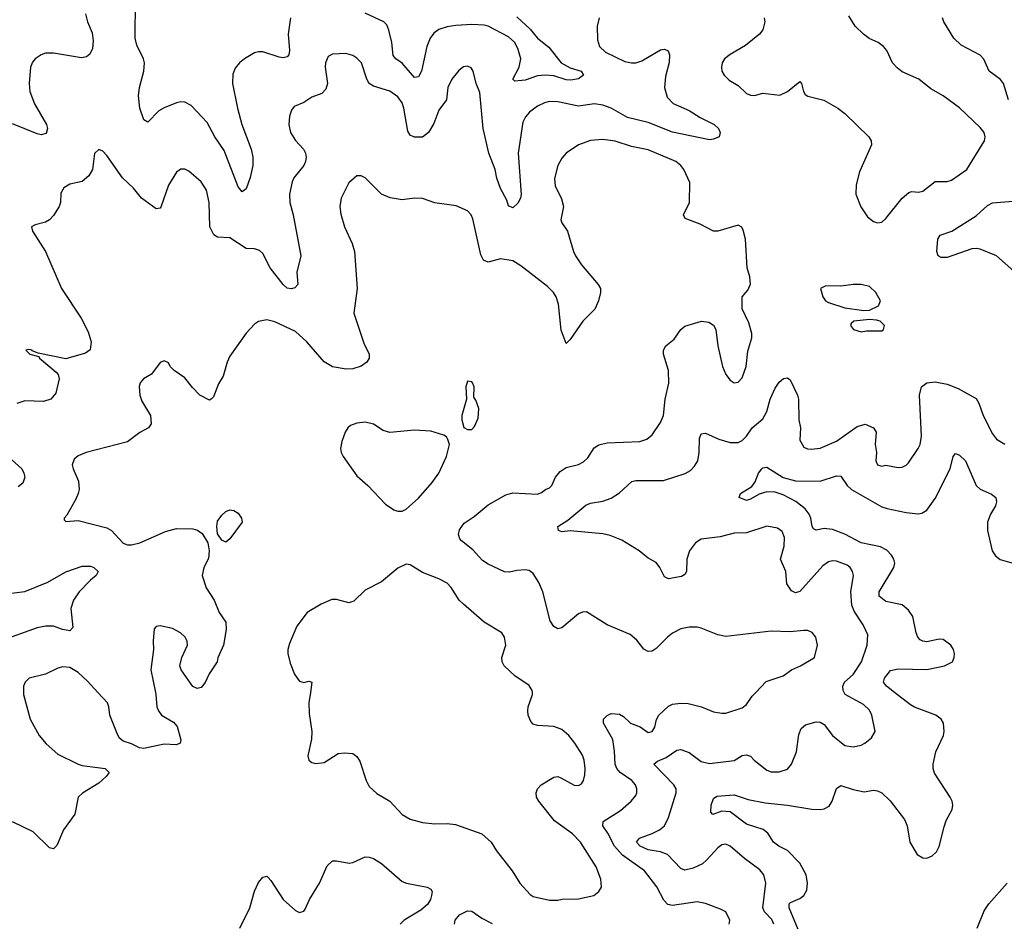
# Model space of a CAD drawing. Header units: inches. Extents: x 1839270 to 1929235, y 762242 to 910350.
# Tile 312 of 362: x 1883485 to 1888288, y 898884 to 903281. Entities that reach past the tile are written whole.
import ezdxf

# ---------------------------------------------------------------- set-up
doc = ezdxf.new("R2010")
doc.units = ezdxf.units.IN
doc.header["$MEASUREMENT"] = 0
doc.layers.add('B8889', color=7, linetype='Continuous')
doc.layers.add('B8980', color=7, linetype='Continuous')

msp = doc.modelspace()

# ---------------------------------------------------------------- linework, layer by layer
at = {"layer": 'B8889', "color": 5}
for points, elevation in [([(1883503.3, 900000), (1883503.1, 899990), (1883536, 899870), (1883579.5, 899790), (1883614, 899750), (1883670, 899699.5), (1883770, 899650.4), (1883790, 899643.8), (1883902, 899630), (1883921, 899610), (1883906.8, 899590), (1883870, 899558), (1883790.4, 899509.6), (1883770.4, 899489.6), (1883753, 899407), (1883698.9, 899330), (1883665.5, 899254.5), (1883650, 899238), (1883630, 899242.9), (1883550, 899320.7), (1883449.8, 899369.8)], 660), ([(1884146.6, 900000), (1884148.5, 899990), (1884154.4, 899930), (1884161.3, 899910), (1884177.1, 899890), (1884234.6, 899854.6), (1884253.5, 899833.5), (1884270.4, 899769.6), (1884267.1, 899752.9), (1884250, 899744.5), (1884190, 899747.6), (1884090, 899727.3), (1884069.7, 899729.7), (1884030, 899749.4), (1883990, 899762.7), (1883970, 899779.3), (1883959.8, 899799.7), (1883924.2, 899890), (1883919.7, 899930), (1883912.4, 899950), (1883866.6, 900000)], 660), ([(1884902.6, 900000), (1884895, 899950), (1884897.2, 899897.2), (1884910.5, 899810), (1884908.3, 899771.7), (1884891, 899691), (1884896, 899670), (1884910, 899658.8), (1884930, 899654), (1884970, 899658), (1885038, 899702), (1885070, 899706), (1885110, 899702), (1885130, 899687.3), (1885144.4, 899664.4), (1885174.9, 899570), (1885190, 899540.7), (1885227.5, 899507.5), (1885290, 899470.4), (1885350, 899405.3), (1885390, 899382.6), (1885450, 899365.3), (1885510, 899359.6), (1885570, 899361.6), (1885610, 899356), (1885738.9, 899310), (1885785.5, 899270), (1885810, 899228.4), (1885887, 899130), (1885923.8, 899070), (1885974.9, 899014.9), (1885990, 899005.3), (1886070, 898987.4), (1886110, 898986.5), (1886131.5, 898991.5), (1886210, 898993.1), (1886285.2, 899010), (1886309.4, 899030), (1886322.7, 899050), (1886319.7, 899090), (1886297.4, 899150), (1886220.6, 899270), (1886180.7, 899310), (1886093.2, 899373.2), (1886017.1, 899470), (1886005.5, 899490), (1886004.1, 899510), (1886010.9, 899530), (1886028.2, 899550), (1886090, 899587.6), (1886110, 899590.3), (1886124.5, 899584.5), (1886190, 899547.2), (1886210, 899546.4), (1886225.6, 899554.4), (1886235.6, 899570), (1886241.1, 899598.9), (1886243.1, 899630), (1886237.8, 899670), (1886230, 899693.6), (1886193, 899753), (1886164.2, 899790), (1886130, 899818.7), (1886090, 899833.6), (1886010, 899838.3), (1885990, 899846), (1885978.3, 899858.3), (1885965.6, 899890), (1885962.9, 899910), (1885964.5, 899930), (1885986.3, 899990), (1885985.7, 900000)], 680), ([(1886946, 898870), (1886949.3, 898890), (1886929, 898930), (1886903.9, 898943.9), (1886831, 898971), (1886790, 898979.2), (1886670, 898960.4), (1886645.8, 898965.8), (1886626.4, 898986.4), (1886592.9, 899052.9), (1886533.3, 899130), (1886426.2, 899206.2), (1886386, 899250), (1886354.4, 899314.4), (1886329.7, 899350), (1886331.5, 899370), (1886415.7, 899424.3), (1886468.2, 899470), (1886490, 899497.3), (1886495.4, 899510), (1886495.4, 899530), (1886488.5, 899550), (1886471.1, 899570), (1886413.5, 899610), (1886397.6, 899630), (1886389.8, 899650), (1886386.4, 899713.6), (1886377.7, 899770), (1886333.5, 899850), (1886332.1, 899870), (1886350, 899887.9), (1886370, 899896.9), (1886410, 899894.9), (1886430, 899882.8), (1886464.6, 899850), (1886512.2, 899832.2), (1886550, 899805.5), (1886570, 899810.2), (1886582.4, 899830), (1886591.6, 899868.4), (1886602, 899890), (1886650, 899932.4), (1886670, 899942.2), (1886710, 899948.5), (1886746.2, 899946.2), (1886810.2, 899930.2), (1886870, 899904.9), (1886910, 899899.5), (1886930, 899899.3), (1887010, 899924.4), (1887030, 899940.7), (1887058.8, 899981.2), (1887076.5, 900000)], 660), ([(1887164.1, 898870), (1887153.4, 898893.4), (1887117.8, 898930), (1887109.9, 898950), (1887125.3, 899070), (1887115.6, 899110), (1887095.1, 899135.1), (1887021, 899190), (1886950, 899251.2), (1886930, 899260.5), (1886910, 899256.9), (1886890, 899242.6), (1886836.9, 899183.1), (1886815, 899165), (1886770, 899142.7), (1886730, 899134.2), (1886710, 899141.4), (1886645.1, 899210), (1886610, 899222.2), (1886550, 899232.2), (1886510.9, 899250), (1886493.5, 899270), (1886507.8, 899290), (1886570, 899312.2), (1886605.4, 899330), (1886629.7, 899350), (1886649.8, 899390), (1886687.1, 899510), (1886687.8, 899530), (1886675.3, 899550), (1886578.7, 899650), (1886595.7, 899664.3), (1886637.8, 899682.2), (1886690, 899718.5), (1886710, 899721.3), (1886750, 899706.5), (1886810, 899663.7), (1886850, 899653.8), (1886970, 899667.8), (1887010, 899691.8), (1887030, 899696.5), (1887050, 899688.7), (1887067.2, 899670), (1887130, 899621.6), (1887150, 899612.7), (1887190, 899612.7), (1887230, 899626), (1887250, 899650.8), (1887274, 899710), (1887285.2, 899794.8), (1887296.4, 899823.6), (1887318.6, 899841.4), (1887370, 899856.4), (1887390, 899854.4), (1887410, 899843), (1887450.3, 899790), (1887510, 899741.7), (1887550, 899734.9), (1887590, 899743.2), (1887607.4, 899752.6), (1887640.6, 899779.4), (1887658.4, 899810), (1887642.6, 899890), (1887630, 899913.3), (1887601.5, 899941.5), (1887511.6, 899990), (1887506.6, 900000)], 640), ([(1887290, 898824.2), (1887237.7, 898950), (1887238.7, 898970), (1887244.3, 898975.7), (1887290, 898996), (1887309.8, 899010), (1887324.8, 899035.2), (1887328.3, 899070), (1887320.8, 899110), (1887290, 899167.9), (1887230, 899228.6), (1887187.6, 899250), (1887162.2, 899270), (1887133.8, 899313.8), (1887112.2, 899332.2), (1887030, 899358.4), (1886950, 899418.7), (1886910, 899420.5), (1886865.6, 899405.6), (1886856.6, 899416.6), (1886858.4, 899450), (1886870, 899483.7), (1886886, 899494), (1886970, 899501.2), (1887038.5, 899478.5), (1887121, 899461), (1887230, 899450.1), (1887349.8, 899430.2), (1887390.7, 899429.3), (1887410, 899432.6), (1887433.8, 899446.2), (1887448.6, 899470), (1887469, 899531), (1887490, 899545.7), (1887550, 899526.4), (1887604, 899516), (1887650, 899523.2), (1887670, 899520.7), (1887690.8, 899510.8), (1887730.9, 899470.9), (1887800.9, 899380.9), (1887814.6, 899350), (1887826.7, 899270), (1887863.6, 899210), (1887890, 899192.8), (1887910, 899192.4), (1887936.8, 899203.2), (1887957.5, 899222.5), (1887970.5, 899249.5), (1887994.7, 899345.3), (1888005.1, 899374.9), (1888034.5, 899430), (1888037.3, 899450), (1888034, 899470), (1888024.4, 899490), (1887946.7, 899606.8), (1887941.7, 899630), (1887941.3, 899650), (1887953.6, 899710), (1887992.1, 899790), (1887995.3, 899810), (1887991, 899850), (1887979.7, 899870), (1887954, 899890), (1887850, 899928.2), (1887830, 899940.3), (1887752.4, 900000)], 620), ([(1884558.5, 898850), (1884607.4, 898950), (1884630, 899030.5), (1884650, 899072.7), (1884670, 899099.3), (1884690, 899103.8), (1884697.1, 899097.1), (1884710, 899083.8), (1884770.2, 898990.2), (1884830, 898937.1), (1884850, 898927.7), (1884870, 898934), (1884876.6, 898943.4), (1884898.9, 898990), (1884947.3, 899070), (1884984.7, 899155.3), (1885010, 899178.4), (1885030, 899179.5), (1885091.7, 899168.3), (1885110, 899170.4), (1885170, 899198.4), (1885190, 899197.6), (1885210, 899190.3), (1885250, 899165.3), (1885350, 899078.7), (1885371.3, 899070), (1885472, 899050), (1885490, 899041), (1885496.3, 899030), (1885494.4, 899010), (1885488.4, 898990), (1885473.6, 898966.4), (1885441.3, 898938.7), (1885360.5, 898890), (1885340.4, 898870)], 660), ([(1888156.1, 898850), (1888190, 898935.5), (1888212.8, 898970), (1888302, 899070)], 580), ([(1885606.6, 898870), (1885609.6, 898890), (1885630, 898914.9), (1885670, 898935.8), (1885690, 898934), (1885739.2, 898899.2), (1885790, 898874)], 660)]:
    msp.add_lwpolyline(points, dxfattribs=dict(at, elevation=elevation))
at = {"layer": 'B8980', "color": 5}
for points, elevation in [([(1884805.4, 903290), (1884793.6, 903210), (1884801.2, 903130), (1884797.4, 903110), (1884790, 903099.6), (1884770, 903095.1), (1884750, 903098), (1884670, 903124.7), (1884650, 903124.7), (1884630, 903118.5), (1884581.6, 903090), (1884557.6, 903070), (1884536.3, 903043.7), (1884524.2, 903015.8), (1884523, 902970), (1884546.7, 902850), (1884569, 902769), (1884613.2, 902650), (1884622.8, 902610), (1884621.3, 902570), (1884609.1, 902510.9), (1884590, 902455.3), (1884570, 902441.2), (1884550, 902465.2), (1884482.7, 902642.7), (1884436.5, 902710), (1884399.9, 902779.9), (1884321.7, 902861.7), (1884290, 902878.8), (1884270, 902879.8), (1884250, 902874.6), (1884188.8, 902851.2), (1884163.3, 902836.6), (1884110, 902781.3), (1884090, 902791.8), (1884070, 902849.2), (1884064.5, 902910), (1884069.2, 902950), (1884089.8, 903029.8), (1884093.1, 903070), (1884088.3, 903090), (1884055.8, 903155.8), (1884048, 903190), (1884050, 903378)], 620), ([(1883805.3, 903310), (1883815.6, 903270), (1883837.5, 903217.5), (1883842.7, 903177.4), (1883839.7, 903140.3), (1883827, 903113), (1883810, 903099.7), (1883785.4, 903094.6), (1883650, 903118.2), (1883610, 903116.8), (1883590, 903109.8), (1883560.3, 903090), (1883546.4, 903073.6), (1883537.1, 903050), (1883531, 902969), (1883533.9, 902930), (1883556.3, 902870), (1883616, 902770), (1883620.7, 902750), (1883614.4, 902725.6), (1883590, 902719.4), (1883570, 902725), (1883450, 902772.6)], 620), ([(1886312.1, 903290), (1886302.2, 903250), (1886303.2, 903183.2), (1886312.7, 903150), (1886342.8, 903122.8), (1886437.2, 903077.2), (1886470.1, 903070.1), (1886490, 903070.9), (1886519.7, 903080.3), (1886610, 903134.3), (1886630, 903137), (1886648.5, 903128.5), (1886654.9, 903110), (1886652.7, 903072.7), (1886635.7, 903004.3), (1886630.2, 902950), (1886642.7, 902902.7), (1886672.5, 902872.5), (1886750, 902838.5), (1886804.2, 902804.2), (1886872.7, 902770), (1886893, 902750), (1886902, 902730), (1886897.3, 902710), (1886870, 902697.6), (1886850, 902694.7), (1886670, 902731.6), (1886550, 902779.7), (1886450, 902803.2), (1886370, 902848.6), (1886330, 902864.2), (1886289.5, 902870.5), (1886210, 902859.2), (1886110, 902879.8), (1886070, 902881.2), (1886044.7, 902875.3), (1886010, 902858.7), (1885971.6, 902830), (1885952.1, 902807.9), (1885939.1, 902780.9), (1885915.9, 902630), (1885930.9, 902429.1), (1885927.4, 902410), (1885914.1, 902385.9), (1885890, 902362.7), (1885870, 902373.2), (1885861, 902401), (1885830, 902457.4), (1885812, 902508), (1885804.4, 902550), (1885772.9, 902630), (1885744.9, 902750), (1885730, 902925.2), (1885711.9, 902970), (1885696.9, 903030), (1885686.7, 903046.7), (1885670, 903054.3), (1885650, 903051.2), (1885627.6, 903032.4), (1885593.4, 902990), (1885572.9, 902950), (1885566.5, 902890), (1885530, 902839.7), (1885505, 902775), (1885478.9, 902730), (1885450, 902708.3), (1885410, 902708.4), (1885390, 902716.9), (1885377.7, 902737.7), (1885358.3, 902850), (1885350, 902874.7), (1885330, 902903.9), (1885290, 902931.8), (1885210, 902956.2), (1885189.9, 902969.9), (1885177.5, 902990), (1885151.8, 903070), (1885130, 903094), (1885110, 903105.7), (1885075.2, 903115.2), (1885010, 903113), (1884990, 903102), (1884976, 903070), (1884974.3, 903050), (1884986.9, 902970), (1884978.6, 902941.4), (1884958.6, 902921.4), (1884910, 902903), (1884870, 902876.3), (1884822.9, 902857.1), (1884810, 902839), (1884801.1, 902810), (1884796.9, 902770), (1884806.5, 902730), (1884830, 902692.2), (1884869.4, 902649.4), (1884878.6, 902630), (1884881.6, 902610), (1884879.7, 902590), (1884871.1, 902570), (1884822.4, 902510), (1884813.6, 902490), (1884801.1, 902430), (1884802.3, 902390), (1884819.3, 902330), (1884856, 902130), (1884837.3, 902050), (1884841.3, 901990), (1884826.4, 901973.6), (1884810, 901969), (1884790, 901972.2), (1884770, 901988.7), (1884706.8, 902070), (1884670, 902140.5), (1884654.5, 902154.5), (1884630, 902162.7), (1884590, 902165.8), (1884510, 902216.6), (1884450, 902221), (1884431.6, 902231.6), (1884412, 902270), (1884408.9, 902390), (1884395.5, 902450), (1884370, 902489.7), (1884310, 902542), (1884290, 902551.5), (1884270, 902551.5), (1884250, 902538), (1884210, 902473.2), (1884173, 902367), (1884170, 902362), (1884150, 902359), (1884078.9, 902410), (1884039.2, 902459.2), (1883985.4, 902510), (1883910, 902619), (1883890, 902639), (1883870, 902648), (1883850, 902628), (1883840.2, 902550), (1883821.3, 902518.7), (1883790, 902492.1), (1883730, 902478), (1883699.8, 902460.2), (1883684.9, 902435.1), (1883684.2, 902390), (1883677.4, 902370), (1883650, 902326.5), (1883630, 902305.5), (1883610, 902293), (1883560.3, 902279.7), (1883542.8, 902270), (1883547.7, 902250), (1883610.2, 902150), (1883688, 901970), (1883785.1, 901825.1), (1883819, 901759), (1883833.4, 901710), (1883828.8, 901671.2), (1883806.1, 901653.9), (1883710, 901626.6), (1883574.6, 901654.6), (1883546, 901666), (1883546, 901670), (1883530, 901673.2), (1883514, 901670), (1883534, 901650), (1883578, 901638), (1883582, 901630), (1883662.3, 901562.3), (1883673, 901550), (1883678, 901530), (1883660.3, 901459.7), (1883636.3, 901430), (1883600.9, 901419.1), (1883510, 901422.3), (1883470.1, 901409.9)], 640), ([(1885910, 903294.4), (1885974.3, 903234.3), (1886010, 903190.2), (1886066.5, 903146.5), (1886125.7, 903070), (1886170, 903046.2), (1886223.8, 903030), (1886235.3, 903010), (1886210, 902992.4), (1886173.8, 902986.2), (1886150, 902987.1), (1886090, 903007.4), (1886050, 903011), (1886010, 903007.6), (1885950, 902986.4), (1885900.9, 902980.9), (1885889.8, 902990), (1885921.7, 903050), (1885928.7, 903090), (1885916, 903136), (1885899.8, 903170), (1885870, 903197.2), (1885770, 903249.1), (1885750, 903254.4), (1885690, 903257.1), (1885613, 903253), (1885570, 903246), (1885530, 903232.3), (1885505.2, 903214.8), (1885486.7, 903190), (1885470.7, 903149.3), (1885444.2, 903030), (1885430, 903001.7), (1885410, 902999.2), (1885350, 903068.1), (1885320.4, 903090), (1885306.8, 903106.8), (1885299.5, 903170), (1885285.9, 903230), (1885275.1, 903255.1), (1885260.4, 903270), (1885170, 903312.2)], 620), ([(1887117.3, 903290), (1887119.1, 903270), (1887110.7, 903230.7), (1887094, 903210), (1887025.5, 903154.5), (1886950, 903111.3), (1886923.1, 903090), (1886912.2, 903070), (1886908.2, 903050), (1886910.4, 903030), (1886922, 903010), (1886945.5, 902985.5), (1886990, 902960.5), (1887030, 902921.3), (1887050, 902912.2), (1887070, 902910.4), (1887110, 902923.1), (1887192.7, 902912.7), (1887230, 902930.3), (1887290, 902978.8), (1887298.8, 902970), (1887307.7, 902930), (1887316.3, 902916.3), (1887330, 902907.3), (1887408.1, 902888.1), (1887476, 902850), (1887510, 902824), (1887627.7, 902710), (1887639.1, 902690), (1887640.7, 902670), (1887581.1, 902538.9), (1887565.1, 902474.9), (1887564.4, 902430), (1887588.6, 902368.6), (1887619.9, 902319.9), (1887650, 902297.3), (1887670, 902290.7), (1887690, 902294), (1887710, 902310.6), (1887790, 902410.4), (1887822, 902438), (1887836.9, 902443.1), (1887870, 902439.6), (1887890, 902444.7), (1887950, 902491.8), (1888010, 902491.8), (1888030, 902498.7), (1888104.5, 902550), (1888191.4, 902690), (1888194.6, 902710), (1888189.7, 902730), (1888170, 902754.3), (1888070, 902851.6), (1887989.8, 902909.8), (1887930, 902943), (1887870.8, 902990.8), (1887790, 903026.6), (1887765.8, 903045.8), (1887743, 903070), (1887714.5, 903130), (1887699.3, 903150), (1887672.7, 903170), (1887628.6, 903188.6), (1887600.9, 903210), (1887561.2, 903250), (1887530, 903299)], 660), ([(1888309.1, 902890), (1888283.8, 902970), (1888269.9, 902989.9), (1888214, 903030), (1888188.3, 903088.3), (1888170, 903108.4), (1888076.9, 903156.9), (1888041.7, 903190), (1887992.6, 903270), (1887986.9, 903290)], 640), ([(1887076.5, 900000), (1887126.6, 900053.4), (1887210, 900081.3), (1887250, 900110.4), (1887294, 900130), (1887362, 900170), (1887377, 900230), (1887369.4, 900270), (1887350, 900292), (1887330, 900302), (1887310, 900302.9), (1887243.9, 900296.1), (1887150, 900299.7), (1886930, 900273.3), (1886890, 900281.3), (1886810, 900313), (1886790, 900318), (1886750, 900318.9), (1886710, 900309.7), (1886670, 900289.7), (1886644.2, 900270), (1886590, 900214.3), (1886570, 900201.1), (1886550, 900200.5), (1886530, 900211.5), (1886495, 900255), (1886462.3, 900282.3), (1886349.9, 900329.9), (1886250, 900393.6), (1886230, 900391.8), (1886210, 900382.9), (1886130, 900315.1), (1886110, 900309.5), (1886090, 900322), (1886071.8, 900350), (1886036, 900490), (1886016.8, 900536.8), (1885990, 900580.9), (1885970, 900594), (1885950, 900598), (1885910, 900595.1), (1885874, 900586), (1885850, 900587.8), (1885770, 900625.3), (1885743.1, 900643.1), (1885694.8, 900694.8), (1885639.8, 900739.8), (1885631.1, 900750), (1885625.4, 900770), (1885630, 900793.4), (1885653.7, 900826.3), (1885702.5, 900857.5), (1885770, 900915.6), (1885856.2, 900963.8), (1885890, 900974.2), (1886010, 900967.8), (1886030, 900974.4), (1886050, 900990.4), (1886070, 900998.4), (1886080.5, 901010), (1886098, 901050), (1886121.8, 901078.2), (1886150, 901096.5), (1886210, 901111.7), (1886235.9, 901124.1), (1886256.1, 901143.9), (1886287.6, 901192.4), (1886310, 901208.4), (1886350, 901218), (1886510, 901223.1), (1886544.2, 901235.8), (1886570, 901257.1), (1886610, 901316.3), (1886626.2, 901350), (1886632.8, 901430), (1886650.9, 901509.1), (1886650.5, 901570), (1886624.8, 901650), (1886625.1, 901670), (1886637, 901690), (1886677.3, 901722.7), (1886710, 901770.4), (1886730, 901787), (1886810.4, 901810.4), (1886846.4, 901806.4), (1886870, 901790.8), (1886880.5, 901770), (1886890.4, 901690), (1886912.7, 901590), (1886930, 901551), (1886950, 901522.8), (1886970, 901510.7), (1886990, 901514), (1887010, 901534.8), (1887028, 901590), (1887036.3, 901663.7), (1887056.8, 901730), (1887056, 901750), (1887042.3, 901802.3), (1887009.3, 901870.7), (1887009, 901930), (1887037.5, 901962.5), (1887049.4, 901990.6), (1887046.8, 902026.8), (1887034, 902070), (1887025.2, 902210), (1887014.6, 902254.6), (1887008.4, 902268.4), (1886990, 902278), (1886890, 902249.3), (1886870, 902249.2), (1886803.9, 902283.9), (1886731, 902311), (1886722.7, 902330), (1886752.8, 902390), (1886753.7, 902486.3), (1886723.9, 902550), (1886709.8, 902569.8), (1886685.6, 902590), (1886550, 902646), (1886470, 902662.9), (1886390, 902688.9), (1886330, 902695.8), (1886270, 902692.4), (1886210.8, 902670), (1886150.7, 902630), (1886130, 902606), (1886110.4, 902570), (1886093.5, 902506.5), (1886096.5, 902470), (1886127.4, 902407.4), (1886137.3, 902370), (1886124.1, 902304.1), (1886129.4, 902289.4), (1886157, 902250), (1886186, 902150), (1886196.5, 902130), (1886226.1, 902086.1), (1886306.4, 901990), (1886317.6, 901970), (1886318.7, 901950), (1886308.7, 901910), (1886290, 901869.5), (1886232.4, 901810), (1886170, 901722), (1886150, 901702), (1886126.3, 901766.3), (1886113.6, 901893.6), (1886101.6, 901930), (1886089, 901950), (1886060.1, 901980.1), (1885930, 902079.8), (1885890, 902104.1), (1885830, 902115.3), (1885770, 902097.7), (1885747.6, 902107.6), (1885733.8, 902133.8), (1885695.6, 902310), (1885687, 902330), (1885670, 902349.4), (1885613.7, 902373.7), (1885510, 902388.3), (1885450, 902408.2), (1885410, 902409.7), (1885350, 902402.9), (1885291.9, 902411.9), (1885250, 902429.3), (1885170, 902509.3), (1885150, 902519.3), (1885130, 902519.3), (1885090, 902485.2), (1885052.4, 902410), (1885046, 902370), (1885052.1, 902332.1), (1885070, 902271.3), (1885106.7, 902190), (1885117.6, 902150), (1885130.3, 901969.7), (1885115.2, 901850), (1885163.5, 901703.5), (1885190.3, 901650), (1885190.3, 901630), (1885178.4, 901610), (1885150, 901591.1), (1885110, 901577.7), (1885076.6, 901576.6), (1885010, 901588.2), (1884970, 901612.6), (1884885.1, 901710), (1884830, 901760.4), (1884730, 901808), (1884690, 901816.9), (1884650, 901809.6), (1884630, 901795.6), (1884590, 901752), (1884510, 901639.6), (1884496.5, 901610), (1884477.3, 901542.7), (1884454.7, 901505.3), (1884430, 901442), (1884418, 901430), (1884410, 901426), (1884363.7, 901450), (1884327.3, 901487.3), (1884290, 901535.1), (1884239, 901570), (1884219, 901590), (1884210, 901608), (1884190, 901618), (1884170, 901608.7), (1884128, 901552), (1884088, 901530), (1884072.7, 901510), (1884067.7, 901492.3), (1884070.3, 901450), (1884080.5, 901420.5), (1884123.1, 901350), (1884126, 901310), (1884113, 901290), (1884070, 901267), (1884010, 901222.9), (1883809, 901171), (1883770, 901154.5), (1883750, 901137.2), (1883741.3, 901110), (1883745.3, 901090), (1883771.7, 901030), (1883774, 900990), (1883770.4, 900970), (1883757.7, 900942.3), (1883715.3, 900864.7), (1883702, 900850), (1883702, 900842), (1883710, 900834), (1883770, 900839.1), (1883910, 900803.6), (1883933.1, 900790), (1883990, 900728.8), (1884010, 900720.3), (1884030, 900719.6), (1884070, 900729.2), (1884195.3, 900784.7), (1884250, 900799.1), (1884330, 900797.8), (1884352, 900792), (1884375, 900775), (1884402, 900730), (1884409, 900690), (1884406.4, 900653.6), (1884382.8, 900610), (1884374.8, 900570), (1884394, 900510), (1884433, 900450), (1884457.3, 900390), (1884490, 900342), (1884492.5, 900307.5), (1884479.1, 900230), (1884450.7, 900169.3), (1884447.3, 900150), (1884408.5, 900091.5), (1884390, 900048.7), (1884370, 900024), (1884350, 900019), (1884329.6, 900029.6), (1884272.7, 900110), (1884265.2, 900130), (1884276, 900170), (1884303.7, 900230), (1884302, 900250), (1884291.8, 900270), (1884269.4, 900290), (1884230, 900312.6), (1884170, 900325.1), (1884150, 900321.2), (1884140.7, 900310), (1884135.5, 900250), (1884137.3, 900210), (1884124.9, 900110), (1884146.6, 900000)], 660), ([(1888334.1, 902054.1), (1888250, 902129.7), (1888170, 902161.5), (1888150, 902165.6), (1888130, 902163.5), (1888010, 902121), (1887980.7, 902120.7), (1887965.6, 902130), (1887959.7, 902150), (1887964.1, 902210), (1887974.7, 902230), (1888031.3, 902250), (1888150, 902324.7), (1888205.6, 902374.4), (1888230, 902387), (1888330, 902395.8)], 640), ([(1887506.6, 900000), (1887501.5, 900010), (1887499.8, 900030), (1887507.7, 900050), (1887550, 900088), (1887590.7, 900150), (1887619.1, 900230), (1887621.5, 900281.4), (1887599.3, 900330), (1887556.4, 900396.4), (1887545, 900425), (1887539.8, 900490), (1887552.4, 900570), (1887548, 900590), (1887536.4, 900610), (1887521.1, 900621.1), (1887470, 900640.5), (1887450, 900642.2), (1887430, 900637.6), (1887402.8, 900617.2), (1887290, 900492.6), (1887270, 900485.6), (1887250, 900495.1), (1887227.4, 900530), (1887222.6, 900590), (1887195.7, 900650), (1887213.5, 900713.5), (1887215.6, 900755.6), (1887204.4, 900784.4), (1887180.9, 900800.9), (1887130, 900810.9), (1887030, 900778.8), (1886970, 900776.2), (1886901.8, 900758.2), (1886810, 900747.7), (1886781.7, 900730), (1886752.7, 900690), (1886739, 900650), (1886738.4, 900590), (1886730, 900576), (1886713.7, 900566.3), (1886650, 900553.6), (1886630, 900563.7), (1886607.8, 900610), (1886590, 900633.6), (1886550, 900654.5), (1886506, 900690), (1886422.3, 900742.3), (1886364.9, 900764.9), (1886330, 900773.5), (1886170, 900788.3), (1886130, 900782.9), (1886114, 900790), (1886109.3, 900810), (1886159.5, 900840.5), (1886245.9, 900914.1), (1886270, 900923.2), (1886330, 900932.6), (1886370, 900947.1), (1886410, 900973.7), (1886471.2, 901028.8), (1886490, 901033.7), (1886625.6, 901034.4), (1886731.4, 901068.6), (1886757.2, 901082.8), (1886777.2, 901102.8), (1886792.4, 901130), (1886799.8, 901170), (1886801.1, 901238.9), (1886810, 901260.5), (1886830, 901264.2), (1886895.4, 901235.4), (1886950, 901219.3), (1886990, 901218.8), (1887010, 901228.1), (1887031.1, 901250), (1887058.7, 901290), (1887110, 901333.8), (1887129.2, 901370), (1887146.5, 901430), (1887170, 901483.8), (1887190, 901512.7), (1887210.8, 901530.8), (1887230, 901534.8), (1887243.8, 901523.8), (1887279.6, 901450), (1887284.4, 901430), (1887285, 901330), (1887293.8, 901290), (1887291.3, 901230), (1887310, 901197), (1887327.7, 901187.7), (1887345.8, 901185.8), (1887390, 901191.3), (1887470, 901226), (1887570, 901297.2), (1887610, 901308.2), (1887650.1, 901290.1), (1887662.3, 901270), (1887658, 901210), (1887664.6, 901170), (1887660.9, 901130), (1887670, 901110.6), (1887690, 901104), (1887710, 901108.8), (1887770, 901097.4), (1887790, 901098), (1887810, 901108.7), (1887820, 901120), (1887868.2, 901190), (1887876.9, 901210), (1887883.5, 901250), (1887874, 901450), (1887884.7, 901490), (1887910, 901510.3), (1887950, 901514.6), (1888010, 901503.7), (1888062.5, 901482.5), (1888150, 901434), (1888164.6, 901410), (1888184.9, 901350), (1888230, 901260.5), (1888250, 901234.9), (1888290, 901210.4)], 640), ([(1883427.6, 901150), (1883494.4, 901090), (1883505.2, 901070), (1883509.1, 901050), (1883499.3, 901020.7), (1883477.5, 901002.5)], 640), ([(1887752.4, 900000), (1887713.5, 900030), (1887698.7, 900050), (1887702.8, 900070), (1887733.4, 900106.6), (1887770, 900115.8), (1887910, 900111.8), (1887996, 900130), (1888034.7, 900150), (1888044, 900170), (1888045.7, 900190), (1888040.4, 900210), (1888027.3, 900230), (1887990, 900257.5), (1887970, 900260.6), (1887910, 900246.9), (1887890, 900249.8), (1887877.4, 900257.4), (1887865.7, 900270), (1887858.4, 900290), (1887841, 900370), (1887820.7, 900400.7), (1887790, 900426.8), (1887710, 900443.9), (1887677.8, 900470), (1887677.3, 900490), (1887749.8, 900610), (1887753.6, 900630), (1887749.8, 900650), (1887738.5, 900670), (1887714.5, 900694.5), (1887683.6, 900710), (1887590, 900730.4), (1887510, 900772.2), (1887450, 900794.9), (1887410, 900799), (1887370, 900791.1), (1887358, 900798), (1887350, 900809.4), (1887343.6, 900850), (1887335.5, 900870), (1887316, 900896), (1887271.8, 900931.8), (1887210, 900964.2), (1887170, 900976.1), (1887130, 900978), (1887092.7, 900967.3), (1887050, 900942), (1887030, 900936.4), (1886994, 900950), (1887000.5, 900970), (1887056.2, 901003.8), (1887072.1, 901027.9), (1887088.5, 901070), (1887105.1, 901090), (1887110, 901094.9), (1887130, 901098.7), (1887209.1, 901049.1), (1887270, 901031.9), (1887390, 901031.2), (1887470, 901057.2), (1887490, 901054.9), (1887521.2, 901010), (1887542.3, 900990), (1887690, 900905.8), (1887716.4, 900896.4), (1887810, 900877), (1887868.1, 900871.9), (1887885, 900875), (1887910, 900889.2), (1887950, 900945.5), (1888024.2, 901090), (1888039.1, 901150), (1888050, 901164.9), (1888070, 901157.4), (1888098.8, 901130), (1888150.2, 901010), (1888170, 900991.4), (1888226.2, 900966.2), (1888246.4, 900950), (1888250.3, 900930), (1888244.9, 900910), (1888220.8, 900870), (1888206, 900830), (1888205.3, 900790), (1888228.7, 900690), (1888245.9, 900665.9), (1888268.1, 900648.1), (1888370, 900618.8)], 620), ([(1883350, 900472.2), (1883510, 900491.8), (1883621.9, 900538.1), (1883710, 900589), (1883790, 900615.6), (1883830, 900616.5), (1883846.8, 900610), (1883867.3, 900590), (1883857.3, 900570), (1883830, 900547.6), (1883775.3, 900490), (1883747.7, 900450), (1883734.3, 900410), (1883743.4, 900316.6), (1883730, 900301.1), (1883693, 900307), (1883650, 900322.5), (1883610, 900323.9), (1883570, 900314.7), (1883390, 900249.9)], 640), ([(1885985.7, 900000), (1885985.1, 900010), (1885970, 900033.7), (1885900.8, 900080.8), (1885847.8, 900130), (1885838.7, 900150), (1885836.9, 900170), (1885856.9, 900230), (1885849.7, 900269.7), (1885837, 900290), (1885750, 900343.5), (1885649.9, 900429.9), (1885628.5, 900450), (1885590, 900511.5), (1885570, 900532.6), (1885530, 900553.7), (1885450, 900585.1), (1885390, 900621.6), (1885370, 900626), (1885330, 900606), (1885250, 900539.6), (1885170, 900499), (1885114.9, 900445.1), (1885090, 900437.4), (1885030, 900453.7), (1885006.9, 900453.1), (1884954.8, 900430), (1884887.7, 900390), (1884836.4, 900323.6), (1884801.2, 900238.8), (1884793.4, 900210), (1884793.1, 900190), (1884803.4, 900143.4), (1884826, 900090), (1884843, 900063), (1884850, 900054.9), (1884870, 900048.4), (1884894.6, 900054.6), (1884910.3, 900050.3), (1884902.6, 900000)], 680), ([(1883866.6, 900000), (1883815.6, 900055.6), (1883770, 900098), (1883730, 900121), (1883694.7, 900125.3), (1883670, 900118.9), (1883610, 900089.7), (1883530.4, 900069.6), (1883510.7, 900050), (1883503.8, 900030), (1883503.3, 900000)], 660)]:
    msp.add_lwpolyline(points, dxfattribs=dict(at, elevation=elevation))
for points, elevation in [([(1887590, 901989.3), (1887550.9, 901989.1), (1887490, 901982), (1887416.9, 901983.1), (1887392, 901970), (1887402.8, 901930), (1887416, 901910), (1887430, 901902), (1887510, 901875.5), (1887603.4, 901863.4), (1887630, 901864.9), (1887674.7, 901885.3), (1887683.7, 901910), (1887660.9, 901950), (1887630, 901979.3)], 660), ([(1887630, 901818), (1887554, 901810), (1887541, 901799), (1887538, 901790), (1887552, 901770), (1887590, 901758.8), (1887616.5, 901763.5), (1887690, 901764), (1887699, 901770), (1887704, 901790), (1887682, 901810), (1887664.5, 901815.5)], 660), ([(1885670, 901518), (1885661, 901490), (1885664.7, 901430), (1885641, 901350), (1885641, 901330), (1885651.6, 901291.6), (1885670, 901282), (1885690, 901282), (1885703.1, 901296.9), (1885722, 901338), (1885724.7, 901384.7), (1885710, 901426), (1885700.4, 901440.4), (1885701.2, 901490), (1885693.2, 901510), (1885690, 901515.3)], 680), ([(1885170, 901317.6), (1885130, 901313.3), (1885098.9, 901301.1), (1885085.5, 901290), (1885072.7, 901270), (1885055.6, 901224.4), (1885050.4, 901190), (1885053, 901170), (1885062, 901150), (1885130, 901056.3), (1885182.8, 901010), (1885270, 900918.8), (1885310, 900890.7), (1885330, 900884), (1885350, 900884), (1885370, 900894), (1885430, 900948.2), (1885496.3, 901023.7), (1885529.6, 901070), (1885567.3, 901150), (1885581.2, 901210), (1885573.6, 901233.6), (1885566, 901246), (1885554, 901254), (1885490, 901274.7), (1885410, 901278.9), (1885290, 901267.6), (1885257.5, 901277.5), (1885210, 901307.6)], 680), ([(1884490, 900732.7), (1884470, 900742), (1884450, 900774), (1884445.7, 900810), (1884450, 900834.8), (1884470, 900864.9), (1884490, 900882), (1884510, 900890.5), (1884530, 900887.7), (1884550, 900874), (1884567.3, 900850), (1884570.7, 900830), (1884510, 900749.3)], 660)]:
    msp.add_lwpolyline(points, close=True, dxfattribs=dict(at, elevation=elevation))

doc.saveas('drawing.dxf')
